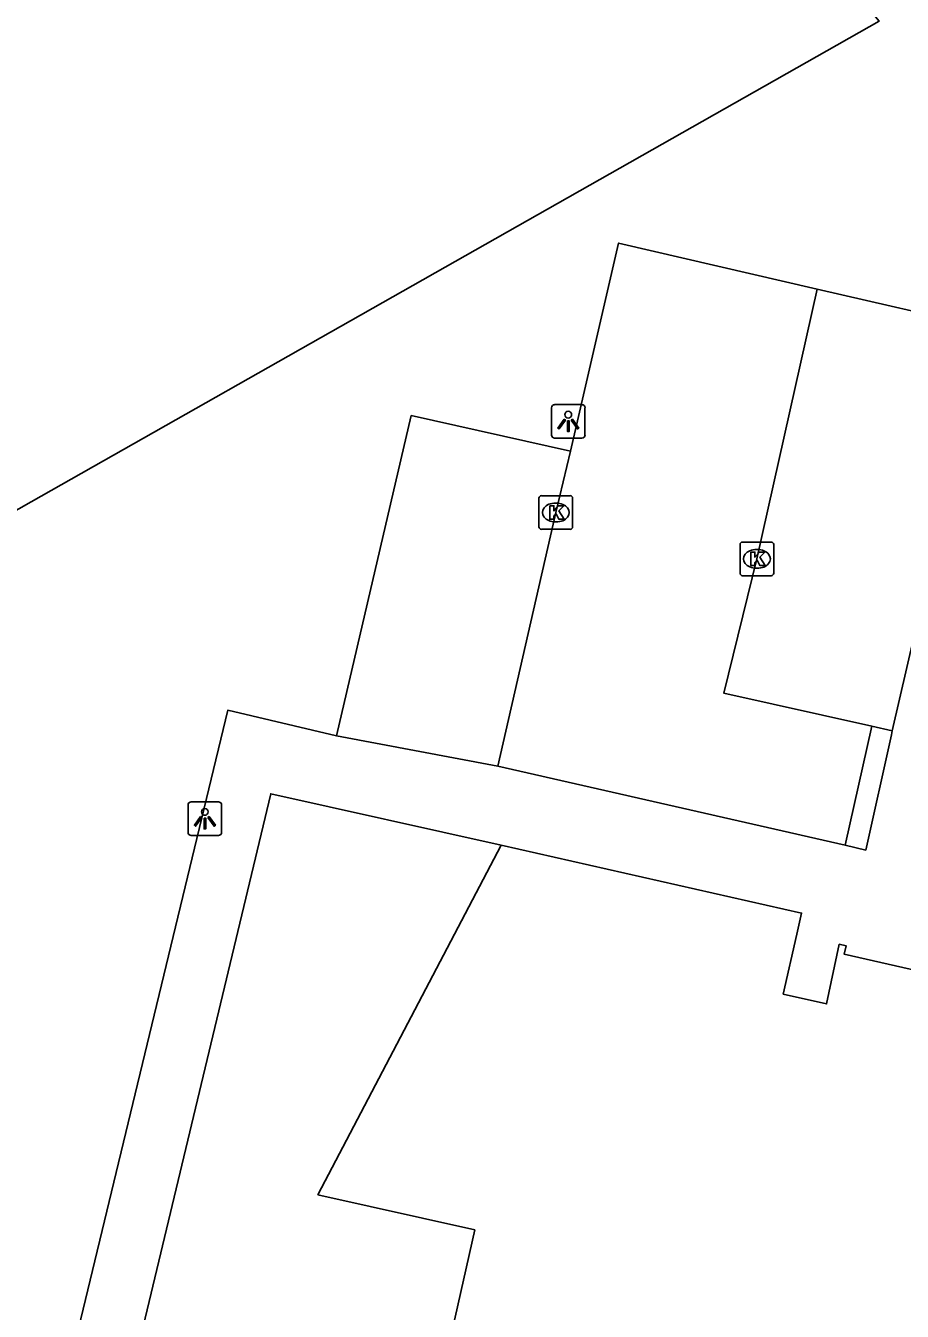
# Model space of a CAD drawing. Extents: x 162172 to 163187, y 382874 to 383684.
# Drawn here: x 162266.42 to 162292.48, y 383097.44 to 383135.64 of the extents above; entities that cross this region are included whole.
import ezdxf

# ---------------------------------------------------------------- set-up
doc = ezdxf.new("R2010")
doc.units = 0
for name, color, linetype in [('IMGEO_Kolk', 7, 'Continuous'), ('IMGEO_Lichtpunt', 7, 'Continuous'), ('IMGEO_Pand', 7, 'Continuous'), ('IMGEO_Parkeervlak_open', 7, 'Continuous'), ('IMGEO_Rijbaan_lokaal_open', 7, 'Continuous'), ('IMGEO_Voetpad_open', 7, 'Continuous')]:
    doc.layers.add(name, color=color, linetype=linetype)

msp = doc.modelspace()

# ---------------------------------------------------------------- linework, layer by layer
at = {"layer": 'IMGEO_Kolk'}
for p, q in [((162281.755, 383121.678), (162282.607, 383121.678)), ((162281.68, 383120.752), (162281.68, 383121.604)), ((162282.168, 383121.458), (162282.193, 383121.458)), ((162282.681, 383121.604), (162282.681, 383120.752)), ((162282.191, 383120.898), (162282.166, 383120.898)), ((162282.607, 383120.678), (162281.755, 383120.678)), ((162287.656, 383119.374), (162287.656, 383120.226)), ((162287.731, 383120.3), (162288.583, 383120.3)), ((162288.657, 383120.226), (162288.657, 383119.374)), ((162288.144, 383120.08), (162288.169, 383120.08)), ((162288.167, 383119.52), (162288.142, 383119.52)), ((162288.583, 383119.3), (162287.731, 383119.3))]:
    msp.add_line(p, q, dxfattribs=at)
for points in [[(162281.755, 383121.678), (162282.607, 383121.678)], [(162281.68, 383120.752), (162281.68, 383121.604)], [(162282.001, 383121.378), (162282.124, 383121.378), (162282.124, 383121.227), (162282.254, 383121.378), (162282.418, 383121.378), (162282.272, 383121.227), (162282.425, 383120.978), (162282.273, 383120.978), (162282.188, 383121.142), (162282.124, 383121.075), (162282.124, 383120.978), (162282.001, 383120.978), (162282.001, 383121.378)], [(162282.681, 383121.604), (162282.681, 383120.752)], [(162282.607, 383120.678), (162281.755, 383120.678)], [(162287.656, 383119.374), (162287.656, 383120.226)], [(162287.731, 383120.3), (162288.583, 383120.3)], [(162288.657, 383120.226), (162288.657, 383119.374)], [(162287.977, 383120), (162288.1, 383120), (162288.1, 383119.849), (162288.23, 383120), (162288.394, 383120), (162288.248, 383119.849), (162288.401, 383119.6), (162288.249, 383119.6), (162288.164, 383119.764), (162288.1, 383119.697), (162288.1, 383119.6), (162287.977, 383119.6), (162287.977, 383120)], [(162288.583, 383119.3), (162287.731, 383119.3)]]:
    msp.add_lwpolyline(points, dxfattribs=at)
for centre, start, end in [((162281.757, 383121.602), 91.552, 178.448), ((162281.757, 383121.602), 91.552, 178.448), ((162282.605, 383121.602), 1.552, 88.448), ((162282.605, 383121.602), 1.552, 88.448), ((162281.757, 383120.754), 181.552, 268.448), ((162281.757, 383120.754), 181.552, 268.448), ((162282.605, 383120.754), 271.552, 358.448), ((162282.605, 383120.754), 271.552, 358.448), ((162287.733, 383120.224), 91.552, 178.448), ((162287.733, 383120.224), 91.552, 178.448), ((162288.581, 383120.224), 1.552, 88.448), ((162288.581, 383120.224), 1.552, 88.448), ((162287.733, 383119.376), 181.552, 268.448), ((162287.733, 383119.376), 181.552, 268.448), ((162288.581, 383119.376), 271.552, 358.448), ((162288.581, 383119.376), 271.552, 358.448)]:
    msp.add_arc(centre, 0.0765, start, end, dxfattribs=at)
for centre, major_axis, ratio, start_param, end_param in [((162282.167, 383121.178), (-0.387, 0.002), 0.722429, 4.712389, 7.853982), ((162282.192, 383121.178), (-0.39, 0.002), 0.717154, 1.570796, 4.712389), ((162288.143, 383119.8), (-0.387, 0.002), 0.722429, 4.712389, 7.853982), ((162288.168, 383119.8), (-0.39, 0.002), 0.717154, 1.570796, 4.712389)]:
    msp.add_ellipse(centre, major_axis=major_axis, ratio=ratio, start_param=start_param, end_param=end_param, dxfattribs=at)
at = {"layer": 'IMGEO_Lichtpunt'}
for p, q in [((162282.954, 383124.382), (162282.146, 383124.382)), ((162282.954, 383124.382), (162282.146, 383124.382)), ((162282.052, 383124.287), (162282.052, 383123.48)), ((162282.052, 383124.287), (162282.052, 383123.48)), ((162283.048, 383123.48), (162283.048, 383124.287)), ((162283.048, 383123.48), (162283.048, 383124.287)), ((162282.146, 383123.386), (162282.954, 383123.386)), ((162282.146, 383123.386), (162282.954, 383123.386)), ((162271.251, 383112.482), (162271.251, 383111.675)), ((162271.251, 383112.482), (162271.251, 383111.675)), ((162272.153, 383112.577), (162271.345, 383112.577)), ((162272.153, 383112.577), (162271.345, 383112.577)), ((162272.247, 383111.675), (162272.247, 383112.482)), ((162272.247, 383111.675), (162272.247, 383112.482)), ((162271.345, 383111.581), (162272.153, 383111.581)), ((162271.345, 383111.581), (162272.153, 383111.581))]:
    msp.add_line(p, q, dxfattribs=at)
for points in [[(162282.426, 383123.951), (162282.465, 383123.923), (162282.277, 383123.661), (162282.239, 383123.688), (162282.426, 383123.951)], [(162282.638, 383123.923), (162282.676, 383123.95), (162282.863, 383123.688), (162282.824, 383123.66), (162282.638, 383123.923)], [(162282.528, 383123.903), (162282.575, 383123.903), (162282.575, 383123.581), (162282.528, 383123.581), (162282.528, 383123.903)], [(162271.625, 383112.146), (162271.664, 383112.118), (162271.476, 383111.856), (162271.438, 383111.883), (162271.625, 383112.146)], [(162271.727, 383112.098), (162271.774, 383112.098), (162271.774, 383111.776), (162271.727, 383111.776), (162271.727, 383112.098)], [(162271.837, 383112.118), (162271.875, 383112.145), (162272.062, 383111.883), (162272.023, 383111.855), (162271.837, 383112.118)]]:
    msp.add_lwpolyline(points, dxfattribs=at)
for centre in [(162282.551, 383124.085), (162271.75, 383112.28)]:
    msp.add_circle(centre, 0.0994, dxfattribs=at)
for centre, start, end in [((162282.146, 383124.287), 90, 180), ((162282.146, 383124.287), 90, 180), ((162282.954, 383124.287), 0, 90), ((162282.954, 383124.287), 0, 90), ((162282.146, 383123.48), 180, 270), ((162282.146, 383123.48), 180, 270), ((162282.954, 383123.48), 270, 0), ((162282.954, 383123.48), 270, 360), ((162271.345, 383112.482), 90, 180), ((162271.345, 383112.482), 90, 180), ((162272.153, 383112.482), 0, 90), ((162272.153, 383112.482), 0, 90), ((162271.345, 383111.675), 180, 270), ((162271.345, 383111.675), 180, 270), ((162272.153, 383111.675), 270, 0), ((162272.153, 383111.675), 270, 360)]:
    msp.add_arc(centre, 0.0946, start, end, dxfattribs=at)
at = {"layer": 'IMGEO_Pand'}
for points in [[(162241.583, 383133.932), (162239.407, 383129.914), (162231.246, 383139.566), (162264.665, 383167.841), (162291.787, 383135.773), (162253.016, 383113.808), (162244.709, 383123.649), (162247.341, 383125.137), (162241.583, 383133.932)], [(162303.917, 383106.01), (162304.381, 383094.3), (162299.71, 383095.354), (162297.444, 383085.285), (162290.928, 383086.759), (162290.681, 383086.815), (162291.107, 383088.717), (162288.013, 383089.41), (162287.678, 383087.917), (162287.68, 383087.475), (162287.26, 383087.569), (162287.354, 383087.988), (162287.785, 383089.458), (162284.691, 383090.151), (162284.266, 383088.259), (162283.986, 383088.323), (162277.508, 383089.793), (162279.771, 383099.862), (162275.11, 383100.906), (162280.553, 383111.29)], [(162280.553, 383111.29), (162289.486, 383109.276), (162289.344, 383108.647), (162288.942, 383106.867), (162290.229, 383106.576), (162290.605, 383108.347), (162290.809, 383108.304), (162290.748, 383108.058), (162294.802, 383107.137), (162294.858, 383107.384), (162295.006, 383108.034), (162298.326, 383107.282), (162303.917, 383106.01)]]:
    msp.add_lwpolyline(points, dxfattribs=at)
at = {"layer": 'IMGEO_Parkeervlak_open'}
for points in [[(162289.949, 383127.813), (162294.953, 383126.665)], [(162275.664, 383114.546), (162277.885, 383124.057), (162282.619, 383123.005)]]:
    msp.add_lwpolyline(points, dxfattribs=at)
at = {"layer": 'IMGEO_Rijbaan_lokaal_open'}
for points in [[(162282.619, 383123.005), (162284.044, 383129.185), (162289.949, 383127.813)], [(162289.949, 383127.813), (162288.156, 383119.8), (162287.179, 383115.809), (162291.569, 383114.831)], [(162282.619, 383123.005), (162282.182, 383121.178), (162280.459, 383113.639)], [(162290.785, 383111.292), (162291.569, 383114.831)], [(162291.569, 383114.831), (162292.182, 383114.694)], [(162292.182, 383114.694), (162292.153, 383114.571), (162291.39, 383111.147), (162290.785, 383111.292)], [(162290.785, 383111.292), (162280.459, 383113.639)]]:
    msp.add_lwpolyline(points, dxfattribs=at)
at = {"layer": 'IMGEO_Voetpad_open'}
for points in [[(162294.953, 383126.665), (162292.182, 383114.694)], [(162275.664, 383114.546), (162272.429, 383115.3), (162267.143, 383093.402), (162267.111, 383093.269), (162266.557, 383090.977)], [(162280.459, 383113.639), (162275.664, 383114.546)], [(162280.553, 383111.29), (162273.707, 383112.819), (162268.369, 383090.547)]]:
    msp.add_lwpolyline(points, dxfattribs=at)

doc.saveas('drawing.dxf')
